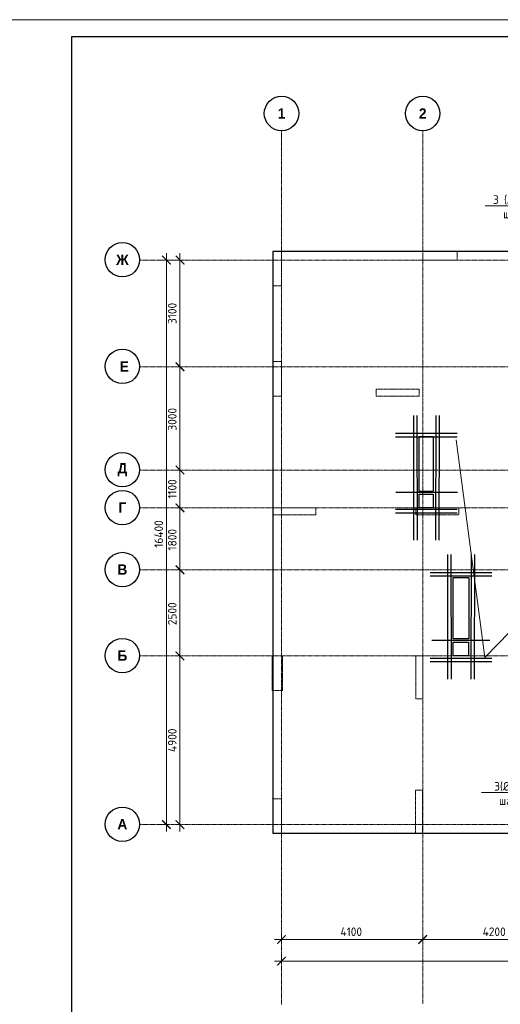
# Model space of a CAD drawing. Header units: millimetres. Extents: x -42044588 to 856694, y -806701 to 941911.
# Tile 848 of 1056: x -106946 to -92991, y -190245 to -161640. Entities that reach past the tile are written whole.
import ezdxf
from ezdxf import colors
from ezdxf.entities.mleader import LeaderData, LeaderLine
from ezdxf.math import Vec2, Vec3

# ---------------------------------------------------------------- set-up
doc = ezdxf.new("R2010")
doc.units = ezdxf.units.MM
for name, pattern in [('______5', [1100, 800, -100, 100, -100]), ('DASHED', [7, 5, -2, 0]), ('осевая', [50.8, 31.75, -6.35, 6.35, -6.35])]:
    doc.linetypes.add(name, pattern=pattern)
doc.layers.add('Колонна_ бетон', color=7, linetype='Continuous', lineweight=50, true_color=0xb4b496)
for name, color, linetype, lineweight in [('Оси', 40, '______5', 18), ('Перекрытие ж_бетон', 1, 'Continuous', 30), ('подоснова', 151, 'Continuous', 5), ('РАЗМЕРЫ', 1, 'Continuous', 9), ('ТОНКИЕ', 7, 'Continuous', 9)]:
    doc.layers.add(name, color=color, linetype=linetype, lineweight=lineweight)
doc.layers.add('ТОЛСТЫЕ_ОСНОВНЫЕ', color=6, linetype='Continuous')
doc.styles.add('Century Gothic', font='GOTHIC.TTF')
doc.styles.add('GOST-2.304_Type-B', font='GOST_Common.ttf')
doc.styles.add('ГОСТ', font='GOST_Common.ttf')
doc.dimstyles.new('СПДС', dxfattribs={"dimscale": 100, "dimtxt": 2.5, "dimasz": 2, "dimexe": 1.25, "dimexo": 0, "dimtad": 1, "dimdec": 0, "dimrnd": 5, "dimtxsty": 'GOST-2.304_Type-B', "dimblk": 'ARCHTICK', "dimcen": 2.5, "dimdle": 2, "dimclrd": 1, "dimclre": 1, "dimclrt": 1, "dimadec": 0, "dimazin": 2, "dimtfac": 0.75, "dimtdec": 0, "dimtmove": 1, "dimatfit": 3, "dimfxl": 0, "dimtolj": 1, "dimarcsym": 0})

# ---------------------------------------------------------------- blocks, each defined once
blk = doc.blocks.new('*U6686')
at = {"layer": 'ТОЛСТЫЕ_ОСНОВНЫЕ', "color": 6}
blk.add_lwpolyline([(20, 5), (886, 5), (886, 415), (20, 415)], close=True, dxfattribs=at)
at = {"layer": 'ТОНКИЕ'}
blk.add_lwpolyline([(0, 0), (891, 0), (891, 420), (0, 420)], close=True, dxfattribs=at)
blk = doc.blocks.new('_ArchTick')
at = {"color": 0, "linetype": 'ByBlock', "const_width": 0.15}
blk.add_lwpolyline([(-0.5, -0.5), (0.5, 0.5)], dxfattribs=at)
blk = doc.blocks.new('*D6709')
at = {"color": 1, "lineweight": -2, "transparency": 16777216}
for p, q in [((-89266, -326301), (-88921, -326301)), ((-89046, -342901), (-89046, -326101)), ((-89046, -342701), (-89171, -342701))]:
    blk.add_line(p, q, dxfattribs=at)
at = {"layer": 'DEFPOINTS', "color": 0, "transparency": 16777216}
for p in [(-89266, -326301), (-89046, -326301), (-89046, -342701)]:
    blk.add_point(p, dxfattribs=at)
at = {"color": 1, "lineweight": -2, "transparency": 16777216, "xscale": 250, "yscale": 250, "zscale": 250}
for p, rotation in [((-89046, -326301), 90), ((-89046, -342701), 270)]:
    blk.add_blockref('_ArchTick', p, dxfattribs=dict(at, rotation=rotation))
at = {"color": 1, "transparency": 16777216, "insert": (-89271, -334259), "char_height": 250, "width": 104166.67, "attachment_point": 5, "rotation": 90, "style": 'GOST-2.304_Type-B'}
blk.add_mtext('\\A1;16400', dxfattribs=at)
blk = doc.blocks.new('*D6710')
at = {"color": 1, "lineweight": -2, "transparency": 16777216}
for p, q in [((-85905, -346670), (-38705, -346670)), ((-85705, -346670), (-85705, -346545)), ((-38905, -346670), (-38905, -346545))]:
    blk.add_line(p, q, dxfattribs=at)
at = {"layer": 'DEFPOINTS', "color": 0, "transparency": 16777216}
for p in [(-85705, -346670), (-38905, -346670), (-38905, -346670)]:
    blk.add_point(p, dxfattribs=at)
at = {"color": 1, "lineweight": -2, "transparency": 16777216, "xscale": 250, "yscale": 250, "zscale": 250, "rotation": 180}
blk.add_blockref('_ArchTick', (-85705, -346670), dxfattribs=at)
at = {"color": 1, "lineweight": -2, "transparency": 16777216, "xscale": 250, "yscale": 250, "zscale": 250}
blk.add_blockref('_ArchTick', (-38905, -346670), dxfattribs=at)
at = {"color": 1, "transparency": 16777216, "insert": (-67487, -346445), "char_height": 250, "width": 104166.67, "attachment_point": 5, "style": 'GOST-2.304_Type-B'}
blk.add_mtext('\\A1;46800', dxfattribs=at)
blk = doc.blocks.new('NSY101')
at = {"color": 0, "linetype": 'ByBlock', "lineweight": -2}
blk.add_circle((0, 0), 50, dxfattribs=at)
blk = doc.blocks.new('СЛОЖНЫЙ_ОБЪЕКТ_0')
at = {"layer": 'Оси', "color": 16, "linetype": 'Continuous', "lineweight": 25, "transparency": 33554687, "xscale": 9.999999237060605, "yscale": 9.999999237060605, "zscale": 9.999999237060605}
blk.add_blockref('NSY101', (8813, -989), dxfattribs=at)
at = {"layer": 'Оси', "color": 16, "linetype": 'Continuous', "lineweight": 25, "transparency": 33554687, "insert": (8813, -989), "char_height": 300, "width": 385, "attachment_point": 5, "style": 'Century Gothic'}
blk.add_mtext('\\A1;{\\fCentury Gothic|i0|b1;\\H300.000000;\\W1.000000;\\C16;2}\\P', dxfattribs=at)
blk = doc.blocks.new('СЛОЖНЫЙ_ОБЪЕКТ_23')
at = {"layer": 'Оси', "color": 16, "linetype": 'Continuous', "lineweight": 25, "transparency": 33554687, "xscale": 9.999999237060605, "yscale": 9.999999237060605, "zscale": 9.999999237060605}
blk.add_blockref('NSY101', (-12319, -19997), dxfattribs=at)
at = {"layer": 'Оси', "color": 16, "linetype": 'Continuous', "lineweight": 25, "transparency": 33554687, "insert": (-12319, -19997), "char_height": 300, "width": 460, "attachment_point": 5, "style": 'Century Gothic'}
blk.add_mtext('\\A1;{\\fCentury Gothic|i0|b1;\\H300.000000;\\W1.000000;\\C16;А}\\P', dxfattribs=at)
blk = doc.blocks.new('СЛОЖНЫЙ_ОБЪЕКТ_24')
at = {"layer": 'Оси', "color": 16, "linetype": 'Continuous', "lineweight": 25, "transparency": 33554687, "xscale": 9.999999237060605, "yscale": 9.999999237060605, "zscale": 9.999999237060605}
blk.add_blockref('NSY101', (-12319, -15097), dxfattribs=at)
at = {"layer": 'Оси', "color": 16, "linetype": 'Continuous', "lineweight": 25, "transparency": 33554687, "insert": (-12319, -15097), "char_height": 300, "width": 390, "attachment_point": 5, "style": 'Century Gothic'}
blk.add_mtext('\\A1;{\\fCentury Gothic|i0|b1;\\H300.000000;\\W1.000000;\\C16;Б}\\P', dxfattribs=at)
blk = doc.blocks.new('СЛОЖНЫЙ_ОБЪЕКТ_25')
at = {"layer": 'Оси', "color": 16, "linetype": 'Continuous', "lineweight": 25, "transparency": 33554687, "xscale": 9.999999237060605, "yscale": 9.999999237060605, "zscale": 9.999999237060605}
blk.add_blockref('NSY101', (-12319, -12597), dxfattribs=at)
at = {"layer": 'Оси', "color": 16, "linetype": 'Continuous', "lineweight": 25, "transparency": 33554687, "insert": (-12319, -12597), "char_height": 300, "width": 390, "attachment_point": 5, "style": 'Century Gothic'}
blk.add_mtext('\\A1;{\\fCentury Gothic|i0|b1;\\H300.000000;\\W1.000000;\\C16;В}\\P', dxfattribs=at)
blk = doc.blocks.new('СЛОЖНЫЙ_ОБЪЕКТ_26')
at = {"layer": 'Оси', "color": 16, "linetype": 'Continuous', "lineweight": 25, "transparency": 33554687, "xscale": 9.999999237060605, "yscale": 9.999999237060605, "zscale": 9.999999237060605}
blk.add_blockref('NSY101', (-12319, -10797), dxfattribs=at)
at = {"layer": 'Оси', "color": 16, "linetype": 'Continuous', "lineweight": 25, "transparency": 33554687, "insert": (-12319, -10797), "char_height": 300, "width": 345, "attachment_point": 5, "style": 'Century Gothic'}
blk.add_mtext('\\A1;{\\fCentury Gothic|i0|b1;\\H300.000000;\\W1.000000;\\C16;Г}\\P', dxfattribs=at)
blk = doc.blocks.new('СЛОЖНЫЙ_ОБЪЕКТ_27')
at = {"layer": 'Оси', "color": 16, "linetype": 'Continuous', "lineweight": 25, "transparency": 33554687, "xscale": 9.999999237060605, "yscale": 9.999999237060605, "zscale": 9.999999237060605}
blk.add_blockref('NSY101', (-12319, -9697), dxfattribs=at)
at = {"layer": 'Оси', "color": 16, "linetype": 'Continuous', "lineweight": 25, "transparency": 33554687, "insert": (-12319, -9697), "char_height": 300, "width": 470, "attachment_point": 5, "style": 'Century Gothic'}
blk.add_mtext('\\A1;{\\fCentury Gothic|i0|b1;\\H300.000000;\\W1.000000;\\C16;Д}\\P', dxfattribs=at)
blk = doc.blocks.new('СЛОЖНЫЙ_ОБЪЕКТ_28')
at = {"layer": 'Оси', "color": 16, "linetype": 'Continuous', "lineweight": 25, "transparency": 33554687, "xscale": 9.999999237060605, "yscale": 9.999999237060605, "zscale": 9.999999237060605}
blk.add_blockref('NSY101', (-12319, -3597), dxfattribs=at)
at = {"layer": 'Оси', "color": 16, "linetype": 'Continuous', "lineweight": 25, "transparency": 33554687, "insert": (-12319, -3597), "char_height": 300, "width": 540, "attachment_point": 5, "style": 'Century Gothic'}
blk.add_mtext('\\A1;{\\fCentury Gothic|i0|b1;\\H300.000000;\\W1.000000;\\C16;Ж}\\P', dxfattribs=at)
blk = doc.blocks.new('СЛОЖНЫЙ_ОБЪЕКТ_43')
at = {"layer": 'Оси', "color": 16, "linetype": 'Continuous', "lineweight": 25, "transparency": 33554687, "xscale": 9.999999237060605, "yscale": 9.999999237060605, "zscale": 9.999999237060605}
blk.add_blockref('NSY101', (5133, -989), dxfattribs=at)
at = {"layer": 'Оси', "color": 16, "linetype": 'Continuous', "lineweight": 25, "transparency": 33554687, "insert": (5133, -989), "char_height": 300, "width": 385, "attachment_point": 5, "style": 'Century Gothic'}
blk.add_mtext('\\A1;{\\fCentury Gothic|i0|b1;\\H300.000000;\\W1.000000;\\C16;1}\\P', dxfattribs=at)
blk = doc.blocks.new('СЛОЖНЫЙ_ОБЪЕКТ_62')
at = {"layer": 'Оси', "color": 16, "linetype": 'Continuous', "lineweight": 25, "transparency": 33554687, "xscale": 9.999999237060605, "yscale": 9.999999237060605, "zscale": 9.999999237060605}
blk.add_blockref('NSY101', (-12319, -6697), dxfattribs=at)
at = {"layer": 'Оси', "color": 16, "linetype": 'Continuous', "lineweight": 25, "transparency": 33554687, "insert": (-12319, -6697), "char_height": 300, "width": 480, "attachment_point": 5, "style": 'Century Gothic'}
blk.add_mtext('\\A1;{\\fCentury Gothic|i0|b1;\\H300.000000;\\W1.000000;\\C16; Е}\\P', dxfattribs=at)
blk = doc.blocks.new('*D6711')
at = {"color": 1, "lineweight": -2, "transparency": 16777216}
for p, q in [((-88653, -337801), (-88778, -337801)), ((-88653, -342901), (-88653, -337601)), ((-88653, -342701), (-88778, -342701))]:
    blk.add_line(p, q, dxfattribs=at)
at = {"layer": 'DEFPOINTS', "color": 0, "transparency": 16777216}
for p in [(-88653, -337801), (-88653, -337801), (-88653, -342701)]:
    blk.add_point(p, dxfattribs=at)
at = {"color": 1, "lineweight": -2, "transparency": 16777216, "xscale": 250, "yscale": 250, "zscale": 250}
for p, rotation in [((-88653, -337801), 90), ((-88653, -342701), 270)]:
    blk.add_blockref('_ArchTick', p, dxfattribs=dict(at, rotation=rotation))
at = {"color": 1, "transparency": 16777216, "insert": (-88878, -340251), "char_height": 250, "width": 83333.33, "attachment_point": 5, "rotation": 90, "style": 'GOST-2.304_Type-B'}
blk.add_mtext('\\A1;4900', dxfattribs=at)
blk = doc.blocks.new('*D6712')
at = {"color": 1, "lineweight": -2, "transparency": 16777216}
for p, q in [((-88653, -338001), (-88653, -335101)), ((-88653, -335301), (-88778, -335301)), ((-88653, -337801), (-88778, -337801))]:
    blk.add_line(p, q, dxfattribs=at)
at = {"layer": 'DEFPOINTS', "color": 0, "transparency": 16777216}
for p in [(-88653, -335301), (-88653, -335301), (-88653, -337801)]:
    blk.add_point(p, dxfattribs=at)
at = {"color": 1, "lineweight": -2, "transparency": 16777216, "xscale": 250, "yscale": 250, "zscale": 250}
for p, rotation in [((-88653, -335301), 90), ((-88653, -337801), 270)]:
    blk.add_blockref('_ArchTick', p, dxfattribs=dict(at, rotation=rotation))
at = {"color": 1, "transparency": 16777216, "insert": (-88878, -336576), "char_height": 250, "width": 83333.33, "attachment_point": 5, "rotation": 90, "style": 'GOST-2.304_Type-B'}
blk.add_mtext('\\A1;2500', dxfattribs=at)
blk = doc.blocks.new('*D6713')
at = {"color": 1, "lineweight": -2, "transparency": 16777216}
for p, q in [((-88653, -333501), (-88778, -333501)), ((-88653, -335501), (-88653, -333301)), ((-88653, -335301), (-88778, -335301))]:
    blk.add_line(p, q, dxfattribs=at)
at = {"layer": 'DEFPOINTS', "color": 0, "transparency": 16777216}
for p in [(-88653, -333501), (-88653, -333501), (-88653, -335301)]:
    blk.add_point(p, dxfattribs=at)
at = {"color": 1, "lineweight": -2, "transparency": 16777216, "xscale": 250, "yscale": 250, "zscale": 250}
for p, rotation in [((-88653, -333501), 90), ((-88653, -335301), 270)]:
    blk.add_blockref('_ArchTick', p, dxfattribs=dict(at, rotation=rotation))
at = {"color": 1, "transparency": 16777216, "insert": (-88878, -334426), "char_height": 250, "width": 83333.33, "attachment_point": 5, "rotation": 90, "style": 'GOST-2.304_Type-B'}
blk.add_mtext('\\A1;1800', dxfattribs=at)
blk = doc.blocks.new('*D6714')
at = {"color": 1, "lineweight": -2, "transparency": 16777216}
for p, q in [((-88653, -333701), (-88653, -332201)), ((-88653, -332401), (-88778, -332401)), ((-88653, -333501), (-88778, -333501))]:
    blk.add_line(p, q, dxfattribs=at)
at = {"layer": 'DEFPOINTS', "color": 0, "transparency": 16777216}
for p in [(-88653, -332401), (-88653, -332401), (-88653, -333501)]:
    blk.add_point(p, dxfattribs=at)
at = {"color": 1, "lineweight": -2, "transparency": 16777216, "xscale": 250, "yscale": 250, "zscale": 250}
for p, rotation in [((-88653, -332401), 90), ((-88653, -333501), 270)]:
    blk.add_blockref('_ArchTick', p, dxfattribs=dict(at, rotation=rotation))
at = {"color": 1, "transparency": 16777216, "insert": (-88878, -332951), "char_height": 250, "width": 83333.33, "attachment_point": 5, "rotation": 90, "style": 'GOST-2.304_Type-B'}
blk.add_mtext('\\A1;1100', dxfattribs=at)
blk = doc.blocks.new('*D6715')
at = {"color": 1, "lineweight": -2, "transparency": 16777216}
for p, q in [((-88653, -332601), (-88653, -329201)), ((-88653, -329401), (-88778, -329401)), ((-88653, -332401), (-88778, -332401))]:
    blk.add_line(p, q, dxfattribs=at)
at = {"layer": 'DEFPOINTS', "color": 0, "transparency": 16777216}
for p in [(-88653, -329401), (-88653, -329401), (-88653, -332401)]:
    blk.add_point(p, dxfattribs=at)
at = {"color": 1, "lineweight": -2, "transparency": 16777216, "xscale": 250, "yscale": 250, "zscale": 250}
for p, rotation in [((-88653, -329401), 90), ((-88653, -332401), 270)]:
    blk.add_blockref('_ArchTick', p, dxfattribs=dict(at, rotation=rotation))
at = {"color": 1, "transparency": 16777216, "insert": (-88878, -330926), "char_height": 250, "width": 83333.33, "attachment_point": 5, "rotation": 90, "style": 'GOST-2.304_Type-B'}
blk.add_mtext('\\A1;3000', dxfattribs=at)
blk = doc.blocks.new('*D6716')
at = {"color": 1, "lineweight": -2, "transparency": 16777216}
for p, q in [((-89077, -326301), (-88528, -326301)), ((-88653, -329601), (-88653, -326101)), ((-88653, -329401), (-88778, -329401))]:
    blk.add_line(p, q, dxfattribs=at)
at = {"layer": 'DEFPOINTS', "color": 0, "transparency": 16777216}
for p in [(-89077, -326301), (-88653, -326301), (-88653, -329401)]:
    blk.add_point(p, dxfattribs=at)
at = {"color": 1, "lineweight": -2, "transparency": 16777216, "xscale": 250, "yscale": 250, "zscale": 250}
for p, rotation in [((-88653, -326301), 90), ((-88653, -329401), 270)]:
    blk.add_blockref('_ArchTick', p, dxfattribs=dict(at, rotation=rotation))
at = {"color": 1, "transparency": 16777216, "insert": (-88878, -327851), "char_height": 250, "width": 83333.33, "attachment_point": 5, "rotation": 90, "style": 'GOST-2.304_Type-B'}
blk.add_mtext('\\A1;3100', dxfattribs=at)
blk = doc.blocks.new('*D6717')
at = {"color": 1, "lineweight": -2, "transparency": 16777216}
for p, q in [((-85905, -346039), (-81405, -346039)), ((-85705, -346039), (-85705, -345914)), ((-81605, -346039), (-81605, -345914))]:
    blk.add_line(p, q, dxfattribs=at)
at = {"layer": 'DEFPOINTS', "color": 0, "transparency": 16777216}
for p in [(-85705, -346039), (-81605, -346039), (-81605, -346039)]:
    blk.add_point(p, dxfattribs=at)
at = {"color": 1, "lineweight": -2, "transparency": 16777216, "xscale": 250, "yscale": 250, "zscale": 250, "rotation": 180}
blk.add_blockref('_ArchTick', (-85705, -346039), dxfattribs=at)
at = {"color": 1, "lineweight": -2, "transparency": 16777216, "xscale": 250, "yscale": 250, "zscale": 250}
blk.add_blockref('_ArchTick', (-81605, -346039), dxfattribs=at)
at = {"color": 1, "transparency": 16777216, "insert": (-83680, -345814), "char_height": 250, "width": 83333.33, "attachment_point": 5, "style": 'GOST-2.304_Type-B'}
blk.add_mtext('\\A1;4100', dxfattribs=at)
blk = doc.blocks.new('*D6718')
at = {"color": 1, "lineweight": -2, "transparency": 16777216}
for p, q in [((-81805, -346039), (-77205, -346039)), ((-81605, -346039), (-81605, -345914)), ((-77405, -346039), (-77405, -345914))]:
    blk.add_line(p, q, dxfattribs=at)
at = {"layer": 'DEFPOINTS', "color": 0, "transparency": 16777216}
for p in [(-81605, -346039), (-77405, -346039), (-77405, -346039)]:
    blk.add_point(p, dxfattribs=at)
at = {"color": 1, "lineweight": -2, "transparency": 16777216, "xscale": 250, "yscale": 250, "zscale": 250, "rotation": 180}
blk.add_blockref('_ArchTick', (-81605, -346039), dxfattribs=at)
at = {"color": 1, "lineweight": -2, "transparency": 16777216, "xscale": 250, "yscale": 250, "zscale": 250}
blk.add_blockref('_ArchTick', (-77405, -346039), dxfattribs=at)
at = {"color": 1, "transparency": 16777216, "insert": (-79530, -345814), "char_height": 250, "width": 83333.33, "attachment_point": 5, "style": 'GOST-2.304_Type-B'}
blk.add_mtext('\\A1;4200', dxfattribs=at)
blk = doc.blocks.new('_None')
blk = doc.blocks.new('подложка стн 1-го этажа')
at = {"layer": 'Колонна_ бетон', "color": 252, "linetype": 'DASHED', "lineweight": 0, "ltscale": 0.5, "true_color": 0x939598, "transparency": 33554687}
for p, q in [((7794, 22162, -200), (7794, 23162, -200)), ((7794, 23162, -200), (7794, 23162, -200)), ((7794, 23162, -200), (8044, 23162, -560)), ((8044, 23162, -560), (8044, 23162, -560)), ((8044, 23162, -400), (8044, 22162, -400)), ((10794, 22362, -200), (10794, 22362, -200)), ((10794, 22362, -200), (10794, 22162, -200)), ((10794, 22362, -200), (12044, 22362, -200)), ((12044, 22362, -200), (12044, 22362, -200)), ((12044, 22362, -200), (12044, 22162, -200)), ((8044, 22162, -200), (7794, 22162, -200)), ((7794, 22162, -200), (7794, 22162, -200)), ((8044, 22162, -200), (8044, 22162, -200)), ((10794, 22162, -200), (10794, 22162, -200)), ((10794, 22162, -200), (12044, 22162, -200)), ((12044, 22162, -200), (12044, 22162, -200)), ((7794, 18712, -200), (7794, 18912, -200)), ((7794, 18912, -200), (7794, 18912, -200)), ((9044, 18912, -200), (7794, 18912, -200)), ((9044, 18912, -200), (9044, 18912, -200)), ((9044, 18712, -200), (9044, 18912, -200)), ((11944, 18912, -200), (11944, 18912, -200)), ((11944, 18712, -200), (11944, 18912, -200)), ((11944, 18912, -200), (13194, 18912, -200)), ((13194, 18912, -200), (13194, 18912, -200)), ((13194, 18912, -200), (13194, 18712, -200)), ((9044, 18712, -200), (7794, 18712, -200)), ((7794, 18712, -200), (7794, 18712, -200)), ((9044, 18712, -200), (9044, 18712, -200)), ((13194, 18712, -200), (11944, 18712, -200)), ((11944, 18712, -200), (11944, 18712, -200)), ((13194, 18712, -200), (13194, 18712, -200)), ((7769, 14612, -200), (7769, 14612, -200)), ((7769, 14612, -200), (8069, 14612, -200)), ((7769, 13612, -200), (7769, 14612, -200)), ((8069, 14612, -200), (8069, 14612, -200)), ((8069, 13612, -200), (8069, 14612, -200)), ((11944, 14612, -200), (11944, 14612, -200)), ((11944, 13362, -200), (11944, 14612, -200)), ((11944, 14612, -200), (12144, 14612, -200)), ((12144, 14612, -200), (12144, 14612, -200)), ((12144, 13362, -200), (12144, 14612, -200)), ((7769, 13612, -200), (7769, 13612, -200)), ((7769, 13612, -200), (8069, 13612, -200)), ((8069, 13612, -200), (8069, 13612, -200)), ((11944, 13362, -200), (11944, 13362, -200)), ((11944, 13362, -200), (12144, 13362, -200)), ((12144, 13362, -200), (12144, 13362, -200)), ((11936, 10712, -760), (11936, 10712, -760)), ((11936, 9462, -760), (11936, 10712, -760)), ((11936, 10712, -760), (12136, 10712, -760)), ((12136, 10712, -760), (12136, 10712, -760)), ((12136, 9462, -760), (12136, 10712, -760)), ((7769, 10462, -560), (7769, 10462, -560)), ((7794, 10462, -560), (8044, 10462, -560)), ((7794, 9462, -560), (7794, 10462, -560)), ((8044, 9462, -560), (8044, 10462, -560)), ((8069, 10462, -560), (8069, 10462, -560)), ((7794, 9462, -560), (7794, 9462, -560)), ((7794, 9462, -560), (8046, 9462, -560)), ((8046, 9462, -560), (8046, 9462, -560)), ((11936, 9462, -760), (11936, 9462, -760)), ((11936, 9462, -760), (12136, 9462, -760)), ((12136, 9462, -760), (12136, 9462, -760))]:
    blk.add_line(p, q, dxfattribs=at)
at = {"layer": 'Колонна_ бетон', "color": 252, "linetype": 'DASHED', "lineweight": 0, "ltscale": 0.5, "true_color": 0x939598, "transparency": 33554687, "elevation": -560}
for points in [[(7794, 26362), (8044, 26362), (8044, 25362), (7794, 25362)], [(12144, 26362), (13144, 26362), (13144, 26112), (12144, 26112)]]:
    blk.add_lwpolyline(points, close=True, dxfattribs=at)
blk = doc.blocks.new('обрамление Х')
blk.add_blockref('подложка стн 1-го этажа', (-104622, -195071, 560))
blk = doc.blocks.new('блочина')
at = {"layer": 'Перекрытие ж_бетон', "color": 4}
for points in [[(108013, 60560), (107613, 60560), (107613, 62150), (108013, 62150)], [(107613, 60478), (108013, 60478), (108013, 60078), (107613, 60078)], [(109050, 56280), (108600, 56280), (108600, 58060), (109050, 58060)], [(108593, 56178), (109042, 56178), (109042, 55778), (108593, 55778)]]:
    blk.add_lwpolyline(points, close=True, dxfattribs=at)
blk = doc.blocks.new('оси блок 2')
at = {"layer": 'Оси', "color": 16, "linetype": 'осевая', "lineweight": 0, "ltscale": 0.25, "transparency": 33554687}
for p, q in [((-85704.7, -322543), (-85704.7, -347930)), ((-81604.7, -322543), (-81604.7, -347914.1)), ((-89822.3, -326301.3), (-37238.5, -326301.3)), ((-89822.3, -329401.3), (-37238.5, -329401.3)), ((-89822.3, -332401.3), (-37238.5, -332401.3)), ((-89822.3, -333501.3), (-37238.5, -333501.3)), ((-89822.3, -335301.3), (-37238.5, -335301.3)), ((-89822.3, -337801.3), (-37238.5, -337801.3)), ((-89822.3, -342701.3), (-37238.5, -342701.3))]:
    blk.add_line(p, q, dxfattribs=at)
at = {"layer": 'Оси', "color": 16, "linetype": 'осевая', "lineweight": 0, "transparency": 33554687}
blk.add_line((-85704.7, -322543), (-85704.7, -323053.3), dxfattribs=at)
at = {"layer": 'Оси', "color": 16, "linetype": 'Continuous', "lineweight": 25, "transparency": 33554687}
for name, p in [('СЛОЖНЫЙ_ОБЪЕКТ_43', (-90837.7, -321053.5)), ('СЛОЖНЫЙ_ОБЪЕКТ_0', (-90418.2, -321053.5)), ('СЛОЖНЫЙ_ОБЪЕКТ_28', (-78007.2, -322694.4)), ('СЛОЖНЫЙ_ОБЪЕКТ_62', (-78007.2, -322694.4)), ('СЛОЖНЫЙ_ОБЪЕКТ_27', (-78007.2, -322694.4)), ('СЛОЖНЫЙ_ОБЪЕКТ_26', (-78007.2, -322694.4)), ('СЛОЖНЫЙ_ОБЪЕКТ_25', (-78007.2, -322694.4)), ('СЛОЖНЫЙ_ОБЪЕКТ_24', (-78007.2, -322694.4)), ('СЛОЖНЫЙ_ОБЪЕКТ_23', (-78007.2, -322694.4))]:
    blk.add_blockref(name, p, dxfattribs=at)
for base, p1, p2, picture, middle in [((-89046, -326301.3), (-89046, -342701.3), (-89266.1, -326301.3), '*D6709', (-89046, -334259)), ((-88653.5, -326301.3), (-88653.5, -329401.3), (-89077, -326301.3), '*D6716', (-88653.5, -327851.3)), ((-88653.5, -329401.3), (-88653.5, -332401.3), (-88653.5, -329401.3), '*D6715', (-88653.5, -330926.5)), ((-88653.5, -332401.3), (-88653.5, -333501.3), (-88653.5, -332401.3), '*D6714', (-88653.5, -332951.3)), ((-88653.5, -333501.3), (-88653.5, -335301.3), (-88653.5, -333501.3), '*D6713', (-88653.5, -334426.5)), ((-88653.5, -335301.3), (-88653.5, -337801.3), (-88653.5, -335301.3), '*D6712', (-88653.5, -336576.5)), ((-88653.5, -337801.3), (-88653.5, -342701.3), (-88653.5, -337801.3), '*D6711', (-88653.5, -340251.3))]:
    dim = blk.add_linear_dim(base=base, p1=p1, p2=p2, angle=90, dimstyle='СПДС', override={"dimgap": 1})
    dim.commit()
    dim.dimension.update_dxf_attribs({"geometry": picture, "text_midpoint": middle, "dimtype": 160})
for base, p1, p2, picture, middle in [((-81604.7, -346038.9), (-85704.7, -346038.9), (-81604.7, -346038.9), '*D6717', (-83679.9, -346038.9)), ((-77404.7, -346038.9), (-81604.7, -346038.9), (-77404.7, -346038.9), '*D6718', (-79529.9, -346038.9)), ((-38904.7, -346670.2), (-85704.7, -346670.2), (-38904.7, -346670.2), '*D6710', (-67487.3, -346670.2))]:
    dim = blk.add_linear_dim(base=base, p1=p1, p2=p2, dimstyle='СПДС', override={"dimgap": 1})
    dim.commit()
    dim.dimension.update_dxf_attribs({"geometry": picture, "text_midpoint": middle, "dimtype": 160})

msp = doc.modelspace()

# ---------------------------------------------------------------- linework, layer by layer
at = {"lineweight": 30}
for p, q in [((-95514.702, -173136.299, -360), (-95506.897, -176758.206, -360)), ((-95414.702, -173136.299, -360), (-95406.897, -176758.206, -360)), ((-94864.702, -173136.299, -360), (-94872.507, -176758.206, -360)), ((-94764.702, -173136.299, -360), (-94772.507, -176758.206, -360)), ((-96034.702, -173656.299, -360), (-94244.702, -173656.299, -360)), ((-96034.702, -173756.299, -360), (-94244.702, -173756.299, -360)), ((-94233.377, -175379.474), (-96023.377, -175379.474)), ((-96034.702, -175864.456, -360), (-94244.702, -175864.456, -360)), ((-96034.702, -175964.456, -360), (-94244.702, -175964.456, -360)), ((-94528.223, -177176.83, -360), (-94520.418, -180798.738, -360)), ((-94428.223, -177176.83, -360), (-94420.418, -180798.738, -360)), ((-93838.223, -177176.83, -360), (-93846.028, -180798.738, -360)), ((-93738.223, -177176.83, -360), (-93746.028, -180798.738, -360)), ((-95028.223, -177696.83, -360), (-93238.223, -177696.83, -360)), ((-95028.223, -177796.83, -360), (-93238.223, -177796.83, -360)), ((-93291.712, -179671.04), (-94980.002, -179671.04)), ((-95028.223, -180190.371, -360), (-93238.223, -180190.371, -360)), ((-95028.223, -180290.371, -360), (-93238.223, -180290.371, -360))]:
    msp.add_line(p, q, dxfattribs=at)
at = {"layer": 'Перекрытие ж_бетон'}
for points in [[(-82483.202, -168374.195), (-85583.202, -168374.195), (-85583.202, -166774.196), (-88933.202, -166774.196), (-88933.202, -168374.195), (-99593.202, -168374.195), (-99593.202, -185274.195)], [(-99593.202, -185274.195), (-90743.117, -185274.195)]]:
    msp.add_lwpolyline(points, dxfattribs=at)

# ---------------------------------------------------------------- block references
at = {"xscale": 100, "yscale": 100, "zscale": 100}
msp.add_blockref('*U6686', (-107446.055, -203640.191), dxfattribs=at)
msp.add_blockref('блочина', (-202956.329, -235903.087))
at = {"layer": 'РАЗМЕРЫ'}
for name, p in [('оси блок 2', (-13638.484, 157677.301)), ('обрамление Х', (-2764.764, 334.535))]:
    msp.add_blockref(name, p, dxfattribs=at)

# ---------------------------------------------------------------- texts
at = {"ltscale": 100, "insert": (-134332.828, -182150.357), "char_height": 250, "attachment_point": 1, "style": 'ГОСТ'}
msp.add_mtext_dynamic_manual_height_columns('\\pi1250,t1750;1.^IПроизводство работ вести в строгом соответствии с требованиями СП 70.13330.2012 "Несущие и ограждающие конструкции" и проектом производства работ.{\\H1.83333x; }\\P2.^IПеред бетонированием арматуру и основание, на которую укладывается бетонная смесь, очистить от {\\H1.55556x; }ржавчины и грязи. {\\H1.64815x; }\\P3.^IБетонирование вести слоем на всю толщину  плит. Захватки при бетонировании должны быть отсечены {\\H1.61728x; }вертикальными швами. Бетон применять класса В25. Заполнителем для бетона служит щебень твердых пород, {\\H1.62757x; }наибольшая фракция щебня не должна превышать 40мм.{\\H1.62414x; }\\P4.^IВ процессе бетонирования обеспечить соблюдение защитных слоев и мест положения рабочей арматуры {\\H1.62529x; }согласно проекту. Материал фиксаторов для нижней арматуры фундаментных плит выбирается проектом производства {\\H1.6249x; }работ, исходя из конкретных возможностей строительной организации.{\\H1.62503x; }\\P5.^IПроектом принято соединение рабочих стержней арматуры монолитной плиты внахлестку (без сварки). {\\H1.72499x; }\\P6.^IСварные арматурные каркасы изготовить на заводе-изготовители. {\\H1.67917x; }\\P7.^IКрестообразные соединения стержней арматуры 1-го и 2-го рядов, а также 3-го и 4-го рядов между собой {\\H1.60694x; }выполнить вязкой отожженной проволокой диаметром 2,0-3,0 мм. Допускается применение специальных соединительных {\\H1.63102x; }элементов - пластмассовых или проволочных фиксаторов. Соединение арматуры допускается предусматривать не во всех {\\H1.62299x; }местах пересечения стержней арматуры. При этом должны быть связаны вязальной проволокой все пересечения стержней {\\H1.62567x; }в 2-х крайних рядах по периметру плит, остальные узлы могут быть соединены через узел в шахматном порядке (схему {\\H1.72478x; }вязки стержней см. на данном листе).{\\H1.77924x; }', width=18954.38214, gutter_width=12.5, heights=[0], dxfattribs=at)

# ---------------------------------------------------------------- leaders
at = {"layer": 'подоснова', "color": 4, "ltscale": 0.3}
ml = msp.add_multileader_mtext('Standard', dxfattribs=at)
ml.set_content('3 (%%C12-7шт.)\\Pшаг 200', color=4, style='GOST-2.304_Type-B')
ml.set_leader_properties(color=256, linetype='ByLayer', lineweight=15)
ml.set_arrow_properties(name='NONE')
ml.build(insert=Vec2(0, 0))
ml.multileader.update_dxf_attribs({"text_left_attachment_type": 6, "text_right_attachment_type": 6, "dogleg_length": 0.1, "arrow_head_size": 18})
ctx = ml.context
ctx.base_point, ctx.char_height, ctx.arrow_head_size, ctx.landing_gap_size, ctx.plane_origin = Vec3(-93247.252, -167043.481, 720), 250, 18, 20, Vec3(-97481.307, -166986.814, 720)
ctx.left_attachment, ctx.right_attachment, ctx.text_align_type = 6, 6, 1
notes = []
notes.append((ctx, [(1, (1, 1, 0), (-91396.546, -167043.481, 720), (-1, 0), 0.1, [(0, [(-88720.478, -169027.442, 720)], 0, [])])]))
ctx.mtext.insert, ctx.mtext.alignment, ctx.mtext.flow_direction = Vec3(-92321.949, -166743.481, 720), 2, 5
at = {"layer": 'подоснова', "color": 2, "ltscale": 0.3}
ml = msp.add_multileader_mtext('Standard', dxfattribs=at)
ml.set_content('1 %%C12  А500С', color=2, style='GOST-2.304_Type-B')
ml.set_leader_properties(color=256, linetype='ByLayer', lineweight=15)
ml.set_arrow_properties(name='NONE')
ml.build(insert=Vec2(0, 0))
ml.multileader.update_dxf_attribs({"text_left_attachment_type": 6, "text_right_attachment_type": 6, "dogleg_length": 0.1, "arrow_head_size": 18})
ctx = ml.context
ctx.base_point, ctx.char_height, ctx.arrow_head_size, ctx.landing_gap_size, ctx.plane_origin = Vec3(-90026.24, -182285.227, 720), 250, 18, 20, Vec3(-99001.826, -181136.8, 720)
ctx.left_attachment, ctx.right_attachment, ctx.text_align_type = 6, 6, 1
notes.append((ctx, [(1, (1, 1, 0), (-88204.322, -182285.227, 720), (-1, 0), 0.1, [(7, [(-94275.814, -173845.664, 720), (-93442.427, -180173.266, 720), (-89450.593, -176043.473, 720), (-90463.098, -178137.452, 720)], 0, []), (1, [(-88089.116, -180734.736, 720), (-87394.118, -178123.314, 720), (-82743.174, -178624.96, 720), (-77621.159, -179631.115, 720)], 0, [])])]))
ctx.mtext.insert, ctx.mtext.alignment, ctx.mtext.flow_direction = Vec3(-89115.331, -181985.227, 720), 2, 5
at = {"layer": 'подоснова', "color": 4, "ltscale": 0.3}
ml = msp.add_multileader_mtext('Standard', dxfattribs=at)
ml.set_content(' 3(%%C12-3шт.)\\Pшаг 200', color=4, style='GOST-2.304_Type-B')
ml.set_leader_properties(color=256, linetype='ByLayer', lineweight=15)
ml.set_arrow_properties(name='NONE')
ml.build(insert=Vec2(0, 0))
ml.multileader.update_dxf_attribs({"text_left_attachment_type": 6, "text_right_attachment_type": 6, "dogleg_length": 0.1, "arrow_head_size": 18})
ctx = ml.context
ctx.base_point, ctx.char_height, ctx.arrow_head_size, ctx.landing_gap_size, ctx.plane_origin = Vec3(-93377.971, -184087.718, 720), 250, 18, 20, Vec3(-97587.026, -184031.051, 720)
ctx.left_attachment, ctx.right_attachment, ctx.text_align_type = 6, 6, 1
notes.append((ctx, [(1, (1, 1, 0), (-91502.265, -184087.718, 720), (-1, 0), 0.1, [(0, [(-90220.132, -185018.429, 720)], 0, [])])]))
ctx.mtext.insert, ctx.mtext.alignment, ctx.mtext.flow_direction = Vec3(-92440.168, -183787.718, 720), 2, 5
for ctx, leaders in notes:
    for number, flags, end, landing, length, lines in leaders:
        leader = LeaderData()
        leader.index, (leader.has_last_leader_line, leader.has_dogleg_vector, leader.attachment_direction) = number, flags
        leader.last_leader_point, leader.dogleg_vector, leader.dogleg_length = Vec3(end), Vec3(landing), length
        for number, points, colour, breaks in lines:
            line = LeaderLine()
            line.index, line.vertices, line.color, line.breaks = number, Vec3.list(points), colors.encode_raw_color(colour), breaks
            leader.lines.append(line)
        ctx.leaders.append(leader)

doc.saveas('drawing.dxf')
